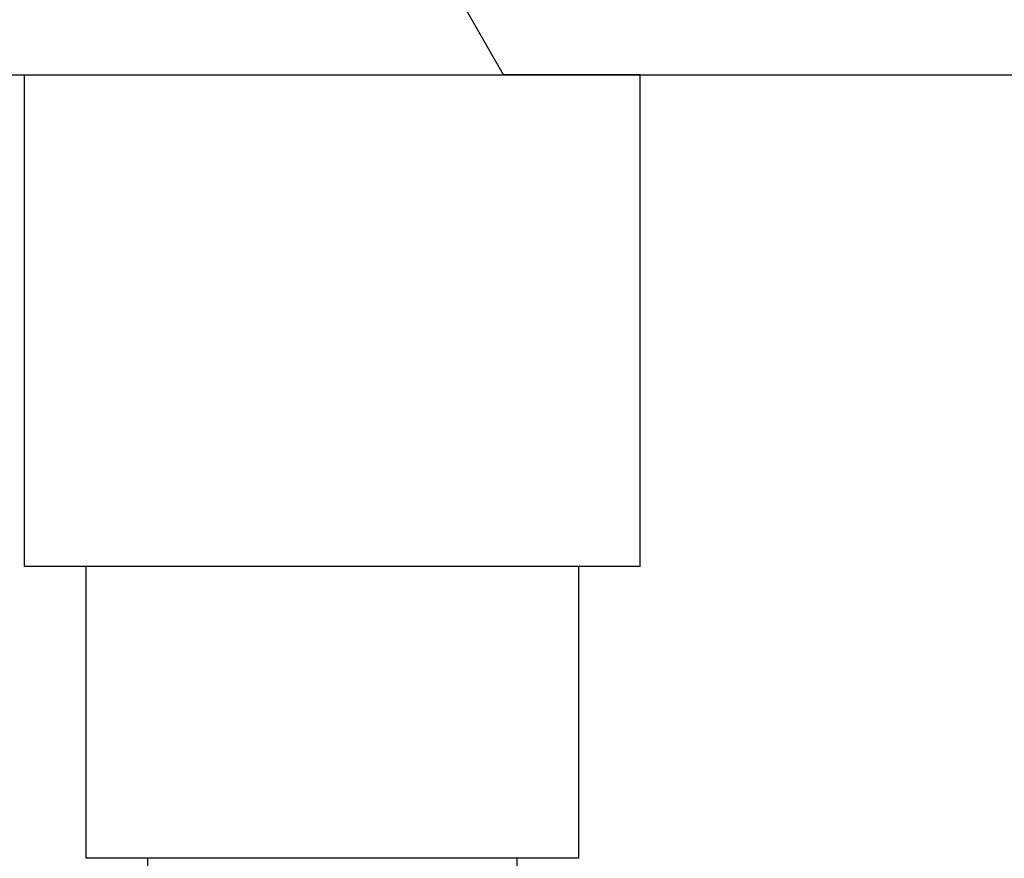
# Model space of a CAD drawing. Header units: millimetres. Extents: x -36478 to 31050, y -14815 to 11827.
# Tile 648 of 656: x -1323 to -1163, y 3628 to 3764. Entities that reach past the tile are written whole.
import ezdxf

# ---------------------------------------------------------------- set-up
doc = ezdxf.new("R2010")
doc.units = ezdxf.units.MM
doc.header["$MEASUREMENT"] = 0
doc.linetypes.add('Wipeout_Contour', pattern=[1000, 0, -1000])
for name, color, linetype in [('Nové_Interiér - nábytek', 7, 'Continuous'), ('Nové_Kóty - SP', 7, 'Continuous'), ('Nové_Výplně - Povrchové', 7, 'Continuous')]:
    doc.layers.add(name, color=color, linetype=linetype)
doc.styles.add('GENEROVANÝ_STYL_2', font='txt')
doc.dimstyles.new('GENEROVANÝ_STYL__1', dxfattribs={"dimtxt": 125, "dimasz": 190, "dimexe": 0.18, "dimexo": 300, "dimgap": 0, "dimtad": 1, "dimdec": 0, "dimzin": 0, "dimdsep": 46, "dimtxsty": 'GENEROVANÝ_STYL_2', "dimblk": 'ARROWHEAD_6', "dimblk1": 'ARROWHEAD_6', "dimblk2": 'ARROWHEAD_6', "dimcen": 0.09, "dimclrd": 1, "dimclre": 1, "dimclrt": 1, "dimazin": 0, "dimtfac": 1, "dimtdec": 4, "dimtmove": 0, "dimatfit": 3, "dimfxl": 1, "dimtolj": 1, "dimtzin": 0, "dimarcsym": 0})

# ---------------------------------------------------------------- blocks, each defined once
blk = doc.blocks.new('*D6333')
at = {"layer": 'Nové_Kóty - SP', "color": 1, "linetype": 'Continuous', "lineweight": 25}
for p, q in [((1592.49, 10900.32), (1592.49, 11050.32)), ((1692.49, 10800.32), (1492.49, 11000.32)), ((1779.99, 10900.32), (1292.49, 10900.32)), ((1592.49, 200), (1592.49, 10900.32)), ((1492.49, 300), (1692.49, 100)), ((1779.99, 200), (1292.49, 200)), ((1592.49, -398.51), (1592.49, 200))]:
    blk.add_line(p, q, dxfattribs=at)
at = {"layer": 'Nové_Kóty - SP', "color": 1, "lineweight": 25, "insert": (1567.49, 5289.02), "char_height": 125, "attachment_point": 7, "rotation": 90, "style": 'GENEROVANÝ_STYL_2'}
blk.add_mtext('\\A1;{\\pql;\\fArial|b0|i0|c0|p38;10\xa0700}', dxfattribs=at)
blk = doc.blocks.new('ARROWHEAD_6')
at = {"color": 0, "linetype": 'Continuous', "lineweight": 0}
for p, q in [((-0.5, -0.5), (0.5, 0.5)), ((0, 0), (-1, 0))]:
    blk.add_line(p, q, dxfattribs=at)
blk = doc.blocks.new('*D6426')
at = {"layer": 'Nové_Kóty - SP', "color": 1, "linetype": 'Continuous', "lineweight": 25}
for p, q in [((-3281.3, 5680), (-3081.3, 5480)), ((-2993.8, 5580), (-3481.3, 5580)), ((-3181.3, 3480), (-3181.3, 5580)), ((-3281.3, 3580), (-3081.3, 3380)), ((-2881.3, 3480), (-3368.8, 3480))]:
    blk.add_line(p, q, dxfattribs=at)
at = {"layer": 'Nové_Kóty - SP', "color": 1, "lineweight": 25, "insert": (-3206.3, 4316.29), "char_height": 125, "attachment_point": 7, "rotation": 90, "style": 'GENEROVANÝ_STYL_2'}
blk.add_mtext('\\A1;{\\pql;\\fArial|b0|i0|c0|p38;2\xa0100}', dxfattribs=at)
blk = doc.blocks.new('*D6432')
at = {"layer": 'Nové_Kóty - SP', "color": 1, "linetype": 'Continuous', "lineweight": 25}
for p, q in [((-4619.03, 6279.62), (-4819.03, 6479.62)), ((-4419.03, 6379.62), (-4906.53, 6379.62)), ((-4719.03, 3480), (-4719.03, 6379.62)), ((-4819.03, 3580), (-4619.03, 3380)), ((-4419.03, 3480), (-4906.53, 3480))]:
    blk.add_line(p, q, dxfattribs=at)
at = {"layer": 'Nové_Kóty - SP', "color": 1, "lineweight": 25, "char_height": 125, "attachment_point": 7, "rotation": 90, "style": 'GENEROVANÝ_STYL_2'}
for s, insert in [('\\A1;{\\pql;\\fArial|b0|i0|c0|p38;100}', (-4744.03, 5995.04)), ('\\A1;{\\pql;\\fArial|b0|i0|c0|p38;2\xa0900}', (-4744.03, 4573.81))]:
    blk.add_mtext(s, dxfattribs=dict(at, insert=insert))
blk = doc.blocks.new('*D6441')
at = {"layer": 'Nové_Kóty - SP', "color": 1, "linetype": 'Continuous', "lineweight": 25}
for p, q in [((-2766.08, 6230), (-2766.08, 6380)), ((-2666.08, 6130), (-2866.08, 6330)), ((-2466.08, 6230), (-2953.58, 6230)), ((-2766.08, 3480), (-2766.08, 6230)), ((-2866.08, 3580), (-2666.08, 3380)), ((-2666.08, 3330.35), (-2866.08, 3530.35)), ((-2466.08, 3480), (-2953.58, 3480))]:
    blk.add_line(p, q, dxfattribs=at)
at = {"layer": 'Nové_Kóty - SP', "color": 1, "lineweight": 25, "char_height": 125, "attachment_point": 7, "rotation": 90, "style": 'GENEROVANÝ_STYL_2'}
for s, insert in [('\\A1;{\\pql;\\fArial|b0|i0|c0|p38;2\xa0750}', (-2791.08, 4641.29)), ('\\A1;{\\pql;\\fArial|b0|i0|c0|p38;50}', (-2613.27, 3511.34))]:
    blk.add_mtext(s, dxfattribs=dict(at, insert=insert))

msp = doc.modelspace()

# ---------------------------------------------------------------- wipeouts: each hides what was drawn before it
at = {"color": 254, "linetype": 'Wipeout_Contour', "lineweight": 0, "ltscale": 27779.339161}
msp.add_wipeout([(-1273.11, 3805), (-1252.98, 3769.64), (-1249.77, 3769.4), (-1251.31, 3766.7), (-1244.65, 3755), (-1159.26, 3755), (-1130.79, 3805)], dxfattribs=at).dxf.layer = 'Nové_Výplně - Povrchové'
at = {"color": 254, "linetype": 'Wipeout_Contour', "lineweight": 0, "ltscale": 23087.695808}
msp.add_wipeout([(-1302.52, 3619.74), (-1301.38, 3620.22), (-1297.81, 3619.13), (-1293.81, 3619.85), (-1293.81, 3627.5), (-1302.52, 3627.5)], dxfattribs=at).dxf.layer = 'Nové_Výplně - Povrchové'
at = {"color": 254, "linetype": 'Wipeout_Contour', "lineweight": 0, "ltscale": 26842.488439}
msp.add_wipeout([(-1251.31, 3627.5), (-1272.6, 3627.5), (-1272.6, 3619.21), (-1268.13, 3618.88), (-1257.07, 3620.5), (-1257.07, 3618.07), (-1251.31, 3617.64)], dxfattribs=at).dxf.layer = 'Nové_Výplně - Povrchové'

# ---------------------------------------------------------------- next in the draw order: wipeouts: each hides what was drawn before it
at = {"color": 254, "linetype": 'Wipeout_Contour', "lineweight": 0, "ltscale": 16047.587201}
msp.add_wipeout([(-1273.11, 3805), (-1463.49, 3805), (-1385.67, 3755), (-1244.65, 3755)], dxfattribs=at).dxf.layer = 'Nové_Výplně - Povrchové'
at = {"color": 254, "linetype": 'Wipeout_Contour', "lineweight": 0, "ltscale": 15448.278278}
msp.add_wipeout([(-1272.65, 3675), (-1272.65, 3627.5), (-1244.26, 3627.5), (-1244.26, 3675)], dxfattribs=at).dxf.layer = 'Nové_Výplně - Povrchové'

# ---------------------------------------------------------------- next in the draw order: wipeouts: each hides what was drawn before it
at = {"color": 254, "linetype": 'Wipeout_Contour', "lineweight": 0, "ltscale": 15485.579983}
msp.add_wipeout([(-1300.93, 3627.5), (-1272.65, 3627.5), (-1272.65, 3675), (-1300.93, 3675)], dxfattribs=at).dxf.layer = 'Nové_Výplně - Povrchové'
at = {"color": 254, "linetype": 'Wipeout_Contour', "lineweight": 0, "ltscale": 15422.153523}
msp.add_wipeout([(-1244.26, 3627.5), (-1232.39, 3627.5), (-1232.39, 3675), (-1244.26, 3675)], dxfattribs=at).dxf.layer = 'Nové_Výplně - Povrchové'

# ---------------------------------------------------------------- next in the draw order: wipeouts: each hides what was drawn before it
at = {"color": 254, "linetype": 'Wipeout_Contour', "lineweight": 0, "ltscale": 15685.19726}
msp.add_wipeout([(-1272.69, 3675), (-1237.21, 3675), (-1237.21, 3755), (-1272.69, 3755)], dxfattribs=at).dxf.layer = 'Nové_Výplně - Povrchové'
at = {"color": 254, "linetype": 'Wipeout_Contour', "lineweight": 0, "ltscale": 15512.201721}
msp.add_wipeout([(-1312.53, 3627.5), (-1300.93, 3627.5), (-1300.93, 3675), (-1312.53, 3675)], dxfattribs=at).dxf.layer = 'Nové_Výplně - Povrchové'

# ---------------------------------------------------------------- next in the draw order: wipeouts: each hides what was drawn before it
at = {"color": 254, "linetype": 'Wipeout_Contour', "lineweight": 0, "ltscale": 15731.112048}
msp.add_wipeout([(-1308.04, 3675), (-1272.69, 3675), (-1272.69, 3755), (-1308.04, 3755)], dxfattribs=at).dxf.layer = 'Nové_Výplně - Povrchové'
at = {"color": 254, "linetype": 'Wipeout_Contour', "lineweight": 0, "ltscale": 15653.157433}
msp.add_wipeout([(-1237.21, 3675), (-1222.38, 3675), (-1222.38, 3755), (-1237.21, 3755)], dxfattribs=at).dxf.layer = 'Nové_Výplně - Povrchové'

# ---------------------------------------------------------------- next in the draw order: wipeouts: each hides what was drawn before it
at = {"color": 254, "linetype": 'Wipeout_Contour', "lineweight": 0, "ltscale": 15763.995709}
msp.add_wipeout([(-1322.55, 3675), (-1308.04, 3675), (-1308.04, 3755), (-1322.55, 3755)], dxfattribs=at).dxf.layer = 'Nové_Výplně - Povrchové'

# ---------------------------------------------------------------- next in the draw order: wipeouts: each hides what was drawn before it
at = {"color": 254, "linetype": 'Wipeout_Contour', "lineweight": 0, "ltscale": 120221.199004}
msp.add_wipeout([(-3462.82, 4490), (-3435.73, 4490), (-3428.73, 4490), (-3428.73, 4470), (-3435.73, 4470), (-3462.82, 4470), (-3462.82, 3480.38), (-2611, 3480.38), (-2611, 4630), (-931.16, 4630), (-931.16, 4205), (-966.16, 4205), (-966.16, 3490), (-961.16, 3490), (-961.16, 3480.38), (-850.08, 3480.38), (-850.08, 4330), (-880.08, 4330), (-880.08, 4355), (-850.05, 4355), (-850.05, 6130), (-850.08, 6130), (-850.08, 6480), (-3462.82, 6480)], dxfattribs=at).dxf.layer = 'Nové_Výplně - Povrchové'

# ---------------------------------------------------------------- next in the draw order: linework, layer by layer
at = {"layer": 'Nové_Interiér - nábytek', "color": 1, "linetype": 'Continuous', "lineweight": 25}
for p, q in [((-1244.65, 3755), (-1273.11, 3805)), ((-1272.65, 3627.5), (-1300.93, 3627.5)), ((-1244.26, 3627.5), (-1272.65, 3627.5))]:
    msp.add_line(p, q, dxfattribs=at)

# ---------------------------------------------------------------- next in the draw order: wipeouts: each hides what was drawn before it
at = {"color": 254, "linetype": 'Wipeout_Contour', "lineweight": 0, "ltscale": 130043.688256}
msp.add_wipeout([(-1242.41, 3627.5), (-1242.41, 3619.78), (-1232.38, 3617.14), (-1016.16, 3573.2), (-1016.16, 3918.12), (-1027.62, 3913.59), (-1055.01, 3908.23), (-1074.71, 3906.73), (-1074.71, 3863.62), (-1070.83, 3860.28), (-1065.17, 3850.15), (-1062.43, 3838.95), (-1060.24, 3829.65), (-1062.82, 3826.92), (-1064.22, 3825.68), (-1064.28, 3823.33), (-1065.71, 3821.36), (-1067.93, 3819.63), (-1074.71, 3817.22), (-1074.71, 3805), (-1130.79, 3805), (-1155.03, 3762.43), (-1151.19, 3762.14), (-1147.67, 3762.14), (-1101.56, 3759.53), (-1101.75, 3754.53), (-1137, 3754.53), (-1158.25, 3756.76), (-1159.26, 3755), (-1222.38, 3755), (-1222.38, 3675), (-1232.39, 3675), (-1232.39, 3627.5)], dxfattribs=at).dxf.layer = 'Nové_Výplně - Povrchové'
at = {"color": 254, "linetype": 'Wipeout_Contour', "lineweight": 0, "ltscale": 95604.087362}
msp.add_wipeout([(-1581.34, 3627.5), (-1581.34, 3619.88), (-1572.73, 3617.14), (-1443.26, 3592.7), (-1308.73, 3617.14), (-1302.52, 3619.74), (-1302.52, 3627.5), (-1312.53, 3627.5), (-1312.53, 3675), (-1322.55, 3675), (-1322.55, 3755), (-1385.67, 3755), (-1463.49, 3805), (-1463.49, 3806.87), (-1470.01, 3807.11), (-1490.51, 3808.08), (-1501.66, 3809.02), (-1510.9, 3808.52), (-1510.9, 3805), (-1551.15, 3755), (-1561.21, 3755), (-1561.21, 3675), (-1571.28, 3675), (-1571.28, 3627.5)], dxfattribs=at).dxf.layer = 'Nové_Výplně - Povrchové'

# ---------------------------------------------------------------- next in the draw order: linework, layer by layer
at = {"layer": 'Nové_Interiér - nábytek', "color": 1, "linetype": 'Continuous', "lineweight": 25}
for p, q in [((-1385.67, 3755), (-1244.65, 3755)), ((-1322.55, 3675), (-1322.55, 3755)), ((-1244.65, 3755), (-1159.26, 3755)), ((-1237.21, 3755), (-1244.65, 3755)), ((-1222.38, 3755), (-1237.21, 3755)), ((-1222.38, 3675), (-1222.38, 3755)), ((-1308.04, 3675), (-1322.55, 3675)), ((-1312.53, 3627.5), (-1312.53, 3675)), ((-1272.69, 3675), (-1308.04, 3675)), ((-1237.21, 3675), (-1272.69, 3675)), ((-1222.38, 3675), (-1237.21, 3675)), ((-1232.39, 3627.5), (-1232.39, 3675)), ((-1300.93, 3627.5), (-1312.53, 3627.5)), ((-1302.52, 3619.74), (-1302.52, 3627.5)), ((-1232.39, 3627.5), (-1244.26, 3627.5)), ((-1242.41, 3619.21), (-1242.41, 3627.5))]:
    msp.add_line(p, q, dxfattribs=at)

# ---------------------------------------------------------------- next in the draw order: dimensions: what is measured, and where the dimension line sits
at = {"layer": 'Nové_Kóty - SP', "color": 1, "linetype": 'Continuous', "lineweight": 25}
for base, p1, p2, picture, middle in [((1592.49, 10900.32), (-1010.08, 200), (-4354.78, 10900.32), '*D6333', (1504.99, 5551.37)), ((-4719.03, 6379.62), (-849.79, 3480), (-4695.76, 6379.62), '*D6432', (-4806.53, 4788.51)), ((-2766.08, 6230), (-849.79, 3480), (-849.79, 6230), '*D6441', (-2853.58, 4855.99)), ((-3181.3, 5580), (-849.79, 3480), (-3488.33, 5580), '*D6426', (-3268.8, 4530.99))]:
    dim = msp.add_linear_dim(base=base, p1=p1, p2=p2, angle=90, dimstyle='GENEROVANÝ_STYL__1', dxfattribs=at)
    dim.commit()
    dim.dimension.update_dxf_attribs({"geometry": picture, "text_midpoint": middle, "dimtype": 160, "text_rotation": 90})

doc.saveas('drawing.dxf')
